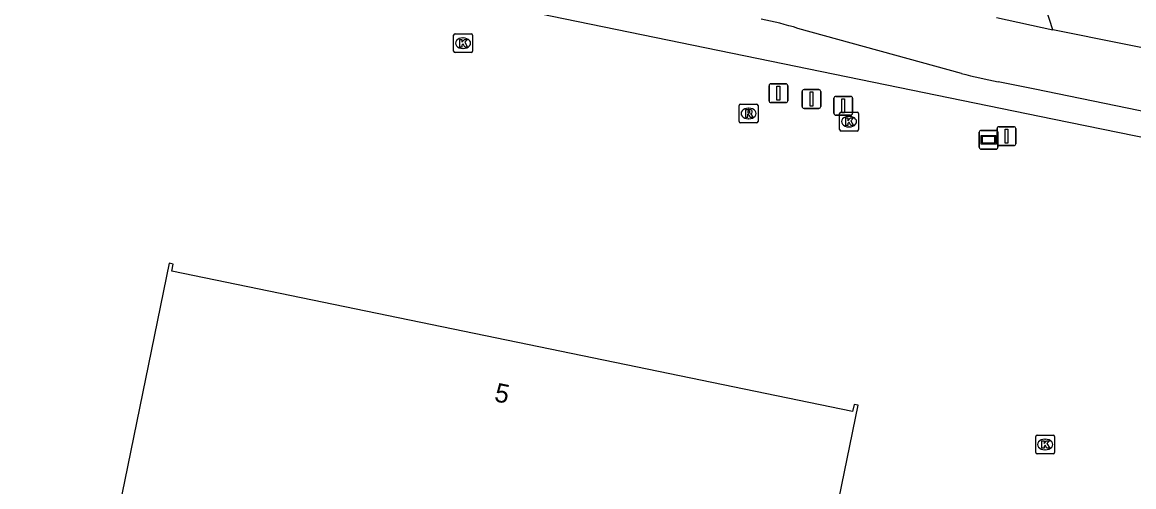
# Model space of a CAD drawing. Extents: x 157692 to 159670, y 381454 to 383289.
# Drawn here: x 158280.6 to 158339.7, y 382112.5 to 382137.2 of the extents above; entities that cross this region are included whole.
import ezdxf

# ---------------------------------------------------------------- set-up
doc = ezdxf.new("R2010")
doc.units = 0
for name, color, linetype in [('IMGEO_Fietspad_open', 7, 'Continuous'), ('IMGEO_Kolk', 7, 'Continuous'), ('IMGEO_Pand', 7, 'Continuous'), ('IMGEO_Pand_nummerreeks', 7, 'Continuous'), ('IMGEO_Reclamebord', 7, 'Continuous'), ('IMGEO_Rijbaan_lokaal_open', 7, 'Continuous'), ('IMGEO_Rioolput', 7, 'Continuous'), ('IMGEO_Verkeersbordpaal', 7, 'Continuous'), ('IMGEO_Vlaggenmast', 7, 'Continuous'), ('IMGEO_Voetpad_open', 7, 'Continuous')]:
    doc.layers.add(name, color=color, linetype=linetype)

msp = doc.modelspace()

# ---------------------------------------------------------------- linework, layer by layer
at = {"layer": 'IMGEO_Fietspad_open'}
for points in [[(158332.361, 382137.45), (158335.361, 382136.8)], [(158330.499, 382134.477), (158321.808, 382136.88)], [(158344.227, 382131.625), (158334.41, 382133.65), (158332.452, 382134.046)]]:
    msp.add_lwpolyline(points, dxfattribs=at)
for centre, radius, start, end in [((158316.538, 382119.81), 17.865, 72.84379, 79.27778), ((158350.482, 382220.385), 88.201, 256.90547, 258.20471)]:
    msp.add_arc(centre, radius, start, end, dxfattribs=at)
at = {"layer": 'IMGEO_Kolk'}
for p, q in [((158303.503, 382135.663), (158303.503, 382136.515)), ((158303.578, 382136.589), (158304.43, 382136.589)), ((158303.991, 382136.369), (158304.016, 382136.369)), ((158304.504, 382136.515), (158304.504, 382135.663)), ((158304.43, 382135.589), (158303.578, 382135.589)), ((158304.014, 382135.809), (158303.989, 382135.809)), ((158324.026, 382131.501), (158324.026, 382132.353)), ((158324.101, 382132.427), (158324.953, 382132.427)), ((158324.514, 382132.207), (158324.539, 382132.207)), ((158325.027, 382132.353), (158325.027, 382131.501)), ((158324.953, 382131.427), (158324.101, 382131.427)), ((158324.537, 382131.647), (158324.512, 382131.647)), ((158334.451, 382114.351), (158334.451, 382115.203)), ((158334.526, 382115.277), (158335.378, 382115.277)), ((158334.939, 382115.057), (158334.964, 382115.057)), ((158335.452, 382115.203), (158335.452, 382114.351)), ((158335.378, 382114.277), (158334.526, 382114.277)), ((158334.962, 382114.497), (158334.937, 382114.497))]:
    msp.add_line(p, q, dxfattribs=at)
for points in [[(158303.503, 382135.663), (158303.503, 382136.515)], [(158303.578, 382136.589), (158304.43, 382136.589)], [(158303.824, 382136.289), (158303.947, 382136.289), (158303.947, 382136.138), (158304.077, 382136.289), (158304.241, 382136.289), (158304.095, 382136.138), (158304.248, 382135.889), (158304.096, 382135.889), (158304.011, 382136.053), (158303.947, 382135.986), (158303.947, 382135.889), (158303.824, 382135.889), (158303.824, 382136.289)], [(158304.504, 382136.515), (158304.504, 382135.663)], [(158304.43, 382135.589), (158303.578, 382135.589)], [(158324.026, 382131.501), (158324.026, 382132.353)], [(158324.101, 382132.427), (158324.953, 382132.427)], [(158324.347, 382132.127), (158324.47, 382132.127), (158324.47, 382131.976), (158324.6, 382132.127), (158324.764, 382132.127), (158324.618, 382131.976), (158324.771, 382131.727), (158324.619, 382131.727), (158324.534, 382131.891), (158324.47, 382131.824), (158324.47, 382131.727), (158324.347, 382131.727), (158324.347, 382132.127)], [(158325.027, 382132.353), (158325.027, 382131.501)], [(158324.953, 382131.427), (158324.101, 382131.427)], [(158334.451, 382114.351), (158334.451, 382115.203)], [(158334.526, 382115.277), (158335.378, 382115.277)], [(158334.772, 382114.977), (158334.895, 382114.977), (158334.895, 382114.826), (158335.025, 382114.977), (158335.189, 382114.977), (158335.043, 382114.826), (158335.196, 382114.577), (158335.044, 382114.577), (158334.959, 382114.741), (158334.895, 382114.674), (158334.895, 382114.577), (158334.772, 382114.577), (158334.772, 382114.977)], [(158335.452, 382115.203), (158335.452, 382114.351)], [(158335.378, 382114.277), (158334.526, 382114.277)]]:
    msp.add_lwpolyline(points, dxfattribs=at)
for centre, start, end in [((158303.58, 382136.513), 91.55205, 178.44795), ((158303.58, 382136.513), 91.55205, 178.44795), ((158304.428, 382136.513), 1.55205, 88.44795), ((158304.428, 382136.513), 1.55205, 88.44795), ((158303.58, 382135.665), 181.55205, 268.44795), ((158303.58, 382135.665), 181.55205, 268.44795), ((158304.428, 382135.665), 271.55205, 358.44795), ((158304.428, 382135.665), 271.55205, 358.44795), ((158324.103, 382132.351), 91.55205, 178.44795), ((158324.103, 382132.351), 91.55205, 178.44795), ((158324.951, 382132.351), 1.55205, 88.44795), ((158324.951, 382132.351), 1.55205, 88.44795), ((158324.103, 382131.503), 181.55205, 268.44795), ((158324.103, 382131.503), 181.55205, 268.44795), ((158324.951, 382131.503), 271.55205, 358.44795), ((158324.951, 382131.503), 271.55205, 358.44795), ((158334.528, 382115.201), 91.55205, 178.44795), ((158334.528, 382115.201), 91.55205, 178.44795), ((158335.376, 382115.201), 1.55205, 88.44795), ((158335.376, 382115.201), 1.55205, 88.44795), ((158334.528, 382114.353), 181.55205, 268.44795), ((158334.528, 382114.353), 181.55205, 268.44795), ((158335.376, 382114.353), 271.55205, 358.44795), ((158335.376, 382114.353), 271.55205, 358.44795)]:
    msp.add_arc(centre, 0.0765, start, end, dxfattribs=at)
for centre, major_axis, ratio, start_param, end_param in [((158303.99, 382136.089), (-0.387, 0.002), 0.722429, 4.712389, 7.853982), ((158304.015, 382136.089), (-0.39, 0.002), 0.717154, 1.570796, 4.712389), ((158324.513, 382131.927), (-0.387, 0.002), 0.722429, 4.712389, 7.853982), ((158324.538, 382131.927), (-0.39, 0.002), 0.717154, 1.570796, 4.712389), ((158334.938, 382114.777), (-0.387, 0.002), 0.722429, 4.712389, 7.853982), ((158334.963, 382114.777), (-0.39, 0.002), 0.717154, 1.570796, 4.712389)]:
    msp.add_ellipse(centre, major_axis=major_axis, ratio=ratio, start_param=start_param, end_param=end_param, dxfattribs=at)
at = {"layer": 'IMGEO_Pand'}
msp.add_lwpolyline([(158325.009, 382116.864), (158324.793, 382116.909), (158324.715, 382116.526), (158288.512, 382123.981), (158288.591, 382124.363), (158288.375, 382124.407), (158275.004, 382059.177), (158266.709, 382018.709), (158310.319, 382009.932), (158321.995, 382066.869), (158315.059, 382068.331), (158325.009, 382116.864)], dxfattribs=at)
at = {"layer": 'IMGEO_Reclamebord'}
for p, q in [((158331.447, 382130.563), (158331.447, 382131.363)), ((158331.447, 382131.363), (158331.447, 382130.563)), ((158331.547, 382131.463), (158332.337, 382131.463)), ((158332.337, 382131.463), (158331.547, 382131.463)), ((158332.437, 382131.363), (158332.437, 382130.563)), ((158332.437, 382130.563), (158332.437, 382131.363)), ((158332.337, 382130.463), (158331.547, 382130.463)), ((158331.547, 382130.463), (158332.337, 382130.463))]:
    msp.add_line(p, q, dxfattribs=at)
for points in [[(158331.548, 382131.195), (158332.336, 382131.195), (158332.336, 382130.731), (158331.548, 382130.731), (158331.548, 382131.195)], [(158331.613, 382131.13), (158331.613, 382130.796), (158332.271, 382130.796), (158332.271, 382131.13), (158331.613, 382131.13)]]:
    msp.add_lwpolyline(points, dxfattribs=at)
for centre, start, end in [((158331.547, 382131.363), 90, 180), ((158331.547, 382131.363), 90, 180), ((158332.337, 382131.363), 0, 90), ((158332.337, 382131.363), 360, 90), ((158331.547, 382130.563), 180, 270), ((158331.547, 382130.563), 180, 270), ((158332.337, 382130.563), 270, 0), ((158332.337, 382130.563), 270, 0)]:
    msp.add_arc(centre, 0.1, start, end, dxfattribs=at)
at = {"layer": 'IMGEO_Rijbaan_lokaal_open'}
for points in [[(158335.361, 382136.8), (158333.614, 382142.258)], [(158342.861, 382135.288), (158335.361, 382136.8)]]:
    msp.add_lwpolyline(points, dxfattribs=at)
at = {"layer": 'IMGEO_Rioolput'}
for p, q in [((158318.686, 382131.931), (158318.686, 382132.783)), ((158318.761, 382132.857), (158319.613, 382132.857)), ((158319.174, 382132.637), (158319.199, 382132.637)), ((158319.687, 382132.783), (158319.687, 382131.931)), ((158319.197, 382132.077), (158319.172, 382132.077)), ((158319.613, 382131.857), (158318.761, 382131.857))]:
    msp.add_line(p, q, dxfattribs=at)
for points in [[(158318.686, 382131.931), (158318.686, 382132.783)], [(158318.761, 382132.857), (158319.613, 382132.857)], [(158319.275, 382132.555), (158319.023, 382132.557), (158319.023, 382132.157)], [(158319.201, 382132.476), (158319.147, 382132.476), (158319.147, 382132.395)], [(158319.687, 382132.783), (158319.687, 382131.931)], [(158319.023, 382132.157), (158319.147, 382132.157), (158319.147, 382132.319), (158319.158, 382132.319)], [(158319.147, 382132.395), (158319.199, 382132.395)], [(158319.205, 382132.29), (158319.276, 382132.157), (158319.416, 382132.157), (158319.351, 382132.283)], [(158319.613, 382131.857), (158318.761, 382131.857)]]:
    msp.add_lwpolyline(points, dxfattribs=at)
for centre, radius, start, end in [((158318.763, 382132.781), 0.0765, 91.55205, 178.44795), ((158318.763, 382132.781), 0.0765, 91.55205, 178.44795), ((158319.207, 382132.38), 0.0964, 77.00612, 93.18647), ((158319.221, 382132.437), 0.0378, 276.66336, 79.67722), ((158319.274, 382132.445), 0.109, 350.36119, 89.41601), ((158319.611, 382132.781), 0.0765, 1.55205, 88.44795), ((158319.611, 382132.781), 0.0765, 1.55205, 88.44795), ((158318.763, 382131.933), 0.0765, 181.55205, 268.44795), ((158318.763, 382131.933), 0.0765, 181.55205, 268.44795), ((158319.157, 382132.266), 0.0533, 26.02933, 88.69889), ((158319.183, 382132.584), 0.19, 274.7715, 282.96867), ((158319.272, 382132.445), 0.112, 277.58423, 350.98172), ((158319.256, 382132.23), 0.108, 29.51342, 73.79051), ((158319.611, 382131.933), 0.0765, 271.55205, 358.44795), ((158319.611, 382131.933), 0.0765, 271.55205, 358.44795)]:
    msp.add_arc(centre, radius, start, end, dxfattribs=at)
for centre, major_axis, ratio, start_param, end_param in [((158319.173, 382132.357), (-0.387, 0.002), 0.722429, 4.712389, 7.853982), ((158319.198, 382132.357), (-0.39, 0.002), 0.717154, 1.570796, 4.712389)]:
    msp.add_ellipse(centre, major_axis=major_axis, ratio=ratio, start_param=start_param, end_param=end_param, dxfattribs=at)
at = {"layer": 'IMGEO_Verkeersbordpaal'}
for p, q in [((158332.399, 382130.752), (158332.399, 382131.552)), ((158332.399, 382131.552), (158332.399, 382130.752)), ((158332.499, 382131.652), (158333.289, 382131.652)), ((158333.289, 382131.652), (158332.499, 382131.652)), ((158333.389, 382131.552), (158333.389, 382130.752)), ((158333.389, 382130.752), (158333.389, 382131.552)), ((158333.289, 382130.652), (158332.499, 382130.652)), ((158332.499, 382130.652), (158333.289, 382130.652))]:
    msp.add_line(p, q, dxfattribs=at)
msp.add_lwpolyline([(158332.819, 382131.527), (158332.969, 382131.527), (158332.969, 382130.777), (158332.819, 382130.777), (158332.819, 382131.527)], dxfattribs=at)
for centre, start, end in [((158332.499, 382131.552), 90, 180), ((158332.499, 382131.552), 90, 180), ((158333.289, 382131.552), 0, 90), ((158333.289, 382131.552), 360, 90), ((158332.499, 382130.752), 180, 270), ((158332.499, 382130.752), 180, 270), ((158333.289, 382130.752), 270, 0), ((158333.289, 382130.752), 270, 0)]:
    msp.add_arc(centre, 0.1, start, end, dxfattribs=at)
at = {"layer": 'IMGEO_Vlaggenmast'}
for p, q in [((158320.275, 382133.033), (158320.275, 382133.833)), ((158320.275, 382133.833), (158320.275, 382133.033)), ((158320.375, 382133.933), (158321.165, 382133.933)), ((158321.165, 382133.933), (158320.375, 382133.933)), ((158321.265, 382133.833), (158321.265, 382133.033)), ((158321.265, 382133.033), (158321.265, 382133.833)), ((158322.033, 382132.729), (158322.033, 382133.529)), ((158322.033, 382133.529), (158322.033, 382132.729)), ((158322.133, 382133.629), (158322.923, 382133.629)), ((158322.923, 382133.629), (158322.133, 382133.629)), ((158323.023, 382133.529), (158323.023, 382132.729)), ((158323.023, 382132.729), (158323.023, 382133.529)), ((158323.721, 382132.369), (158323.721, 382133.169)), ((158323.721, 382133.169), (158323.721, 382132.369)), ((158323.821, 382133.269), (158324.611, 382133.269)), ((158324.611, 382133.269), (158323.821, 382133.269)), ((158324.711, 382133.169), (158324.711, 382132.369)), ((158324.711, 382132.369), (158324.711, 382133.169)), ((158321.165, 382132.933), (158320.375, 382132.933)), ((158320.375, 382132.933), (158321.165, 382132.933)), ((158322.923, 382132.629), (158322.133, 382132.629)), ((158322.133, 382132.629), (158322.923, 382132.629)), ((158324.611, 382132.269), (158323.821, 382132.269)), ((158323.821, 382132.269), (158324.611, 382132.269))]:
    msp.add_line(p, q, dxfattribs=at)
for points in [[(158320.695, 382133.808), (158320.845, 382133.808), (158320.845, 382133.058), (158320.695, 382133.058), (158320.695, 382133.808)], [(158322.453, 382133.504), (158322.603, 382133.504), (158322.603, 382132.754), (158322.453, 382132.754), (158322.453, 382133.504)], [(158324.141, 382133.144), (158324.291, 382133.144), (158324.291, 382132.394), (158324.141, 382132.394), (158324.141, 382133.144)]]:
    msp.add_lwpolyline(points, dxfattribs=at)
for centre, start, end in [((158320.375, 382133.833), 90, 180), ((158320.375, 382133.833), 90, 180), ((158321.165, 382133.833), 0, 90), ((158321.165, 382133.833), 360, 90), ((158322.133, 382133.529), 90, 180), ((158322.133, 382133.529), 90, 180), ((158322.923, 382133.529), 0, 90), ((158322.923, 382133.529), 360, 90), ((158323.821, 382133.169), 90, 180), ((158323.821, 382133.169), 90, 180), ((158324.611, 382133.169), 0, 90), ((158324.611, 382133.169), 360, 90), ((158320.375, 382133.033), 180, 270), ((158320.375, 382133.033), 180, 270), ((158321.165, 382133.033), 270, 0), ((158321.165, 382133.033), 270, 0), ((158322.133, 382132.729), 180, 270), ((158322.133, 382132.729), 180, 270), ((158322.923, 382132.729), 270, 0), ((158322.923, 382132.729), 270, 0), ((158323.821, 382132.369), 180, 270), ((158323.821, 382132.369), 180, 270), ((158324.611, 382132.369), 270, 0), ((158324.611, 382132.369), 270, 0)]:
    msp.add_arc(centre, 0.1, start, end, dxfattribs=at)
at = {"layer": 'IMGEO_Voetpad_open'}
msp.add_lwpolyline([(158206.316, 382158.502), (158219.414, 382155.844), (158334.656, 382132.219), (158335.43, 382132.061), (158341.43, 382130.834), (158407.519, 382117.274), (158413.202, 382116.111)], dxfattribs=at)

# ---------------------------------------------------------------- texts
at = {"layer": 'IMGEO_Pand_nummerreeks'}
msp.add_text('5', height=1, rotation=348.3575, dxfattribs=at).set_placement((158305.622, 382117.085))

doc.saveas('drawing.dxf')
